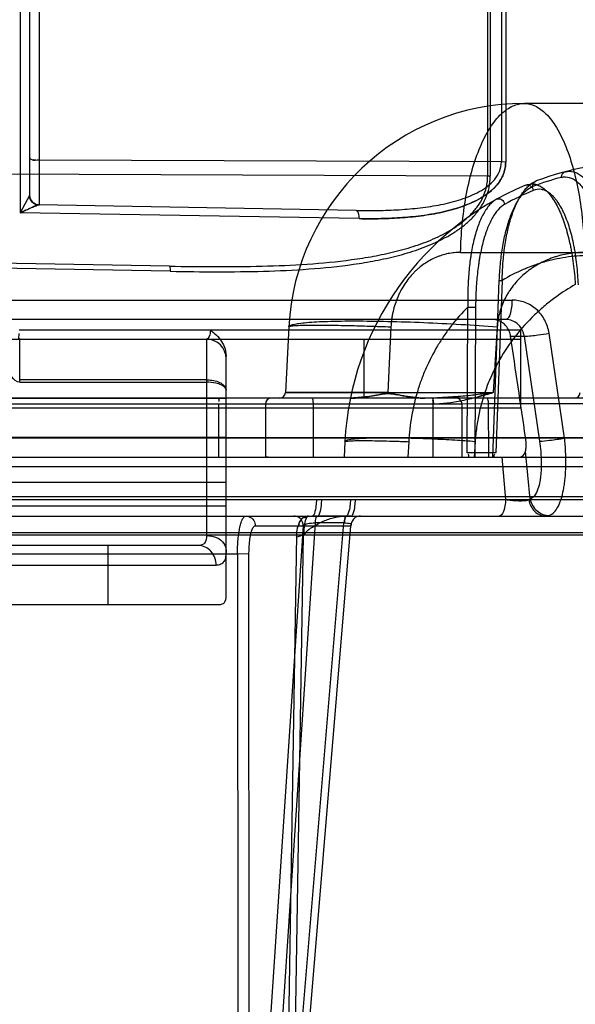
# Model space of a CAD drawing. Header units: millimetres. Extents: x 0 to 297, y 0 to 210.
# Tile 267 of 405: x 147.368 to 147.509, y 158.592 to 158.843. Entities that reach past the tile are written whole.
import ezdxf

# ---------------------------------------------------------------- set-up
doc = ezdxf.new("R2010")
doc.units = ezdxf.units.MM
doc.header["$LTSCALE"] = 16.335
doc.layers.add('INTFCLR_1', color=7, linetype='CONTINUOUS')
doc.layers.add('INTFCLR_144815', color=7, linetype='CONTINUOUS')

msp = doc.modelspace()

# ---------------------------------------------------------------- linework, layer by layer
at = {"layer": 'INTFCLR_1', "color": 9, "linetype": 'Continuous'}
for p, q in [((147.3682678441, 158.9499054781), (147.3682678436, 158.7936571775)), ((147.3731200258, 158.945725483), (147.3731200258, 158.7956397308)), ((147.3706636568, 158.9447431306), (147.3706636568, 158.7981393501)), ((147.4907002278, 158.919429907), (147.4907002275, 158.8065667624)), ((147.4917817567, 158.9192540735), (147.4917817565, 158.8065024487)), ((147.4871989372, 158.909595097), (147.4871989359, 158.8029695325)), ((147.4878626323, 158.9094846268), (147.4878626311, 158.8029291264)), ((147.4907002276, 158.8065667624), (147.3731200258, 158.8070608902)), ((147.4917817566, 158.8065024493), (147.4907002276, 158.8065667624)), ((147.4871989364, 158.8029695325), (147.3556636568, 158.8035223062)), ((147.4878626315, 158.8029291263), (147.4871989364, 158.8029695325)), ((147.3706417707, 158.7980778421), (147.3682678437, 158.7936571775)), ((147.370663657, 158.7981393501), (147.3706417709, 158.7980778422)), ((147.4537173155, 158.7942328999), (147.3730762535, 158.7956404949)), ((147.4544905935, 158.7921521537), (147.3682678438, 158.7936571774)), ((147.4062282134, 158.7800595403), (147.3556636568, 158.780942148)), ((147.4064671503, 158.7787542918), (147.3556636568, 158.7796410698)), ((147.4956636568, 158.76379381), (147.3680611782, 158.7637938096)), ((147.3556636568, 158.7614782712), (147.4956636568, 158.7614782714)), ((147.3681636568, 158.7505316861), (147.3681636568, 158.7614782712)), ((147.4156636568, 158.7614782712), (147.4156636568, 158.7115247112)), ((147.4556636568, 158.7614782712), (147.4556636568, 158.7464782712)), ((147.4956636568, 158.7464782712), (147.4956636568, 158.7614782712)), ((147.4206636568, 158.6960653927), (147.4206636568, 158.757154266)), ((147.4156636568, 158.7511524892), (147.3681636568, 158.7511524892)), ((147.3681636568, 158.7505316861), (147.4156636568, 158.7505316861)), ((147.3556636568, 158.7464782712), (147.4206636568, 158.7464782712)), ((147.4206636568, 158.7364782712), (147.3556636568, 158.7364782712)), ((147.3506636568, 158.7251331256), (147.4206636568, 158.7251331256)), ((147.4206636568, 158.7189782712), (147.3506636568, 158.7189782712)), ((147.4135765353, 158.7089782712), (147.3556636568, 158.7089782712)), ((147.3906636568, 158.6939782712), (147.3906636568, 158.7089782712)), ((147.3556636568, 158.7039782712), (147.418159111, 158.7039782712)), ((147.3556636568, 158.6939782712), (147.4189479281, 158.6939782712))]:
    msp.add_line(p, q, dxfattribs=at)
at = {"layer": 'INTFCLR_1', "color": 7, "linetype": 'Continuous'}
msp.add_line((147.3689502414, 158.7939824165), (147.3682678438, 158.7936571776), dxfattribs=at)
at = {"layer": 'INTFCLR_1', "color": 6, "linetype": 'Continuous'}
for p, q in [((147.4956636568, 158.7614782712), (147.4956636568, 158.7637938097)), ((147.4956636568, 158.7464782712), (147.4206636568, 158.7464782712)), ((147.4956636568, 158.743974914), (147.4956636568, 158.7464782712)), ((147.4956636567, 158.7439577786), (147.3556636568, 158.7439577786)), ((147.3556636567, 158.721487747), (147.6424093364, 158.721487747)), ((147.3556636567, 158.7206826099), (147.6573895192, 158.7206826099))]:
    msp.add_line(p, q, dxfattribs=at)
at = {"layer": 'INTFCLR_1', "color": 9, "linetype": 'Continuous'}
for centre, radius, start, end in [((147.3731636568, 158.7981393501), 0.0025, 179.9999999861, 269.0000000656), ((147.4156636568, 158.7564782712), 0.005, 0, 89.9999999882)]:
    msp.add_arc(centre, radius, start, end, dxfattribs=at)
for points in [[(147.3706636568, 158.8076626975), (147.3706636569, 158.8071015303), (147.3716899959, 158.8071046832), (147.3722511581, 158.8071023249)], [(147.3731200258, 158.8070608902), (147.3725905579, 158.8070631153), (147.3715381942, 158.8066759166), (147.3715381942, 158.8072053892)], [(147.3681636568, 158.7614782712), (147.3676806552, 158.7614782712), (147.3680719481, 158.7624412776), (147.3680704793, 158.762924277)]]:
    msp.add_open_spline(points, degree=3, dxfattribs=at)
for points, knots in [([(147.4537173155, 158.7942328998), (147.4555584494, 158.7942007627), (147.4592186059, 158.7941925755), (147.4646718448, 158.7943911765), (147.4691633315, 158.7947768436), (147.4727046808, 158.7952618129), (147.4753196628, 158.7957223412), (147.477887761, 158.7963033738), (147.4803886, 158.797018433), (147.4827940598, 158.7979001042), (147.4850725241, 158.7989776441), (147.487177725, 158.8003244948), (147.4896030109, 158.8025003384), (147.4907087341, 158.8049573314), (147.4907002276, 158.8065667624)], [0, 0, 0, 0, 0.1322043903, 0.2627196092, 0.3916700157, 0.4556498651, 0.5192944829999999, 0.5822421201, 0.6446038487, 0.7059152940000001, 0.7659665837, 0.8252890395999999, 0.8844492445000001, 1, 1, 1, 1]), ([(147.4917817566, 158.8065024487), (147.4917817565, 158.8060234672), (147.4917006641, 158.8050735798), (147.4913370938, 158.8037078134), (147.4907690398, 158.8024460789), (147.4893274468, 158.8001913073), (147.4868885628, 158.7981472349), (147.483802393, 158.7964655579), (147.4805398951, 158.7950924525), (147.4771175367, 158.7941080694), (147.4736182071, 158.7933894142), (147.4700533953, 158.7928233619), (147.4655306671, 158.7923643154), (147.4600353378, 158.7921201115), (147.4563463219, 158.792119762), (147.4544905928, 158.7921521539)], [0, 0, 0, 0, 0.0331589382, 0.0656011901, 0.09739151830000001, 0.1285610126, 0.2503262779, 0.3112836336, 0.3720636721, 0.4948985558, 0.5570516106, 0.61933511, 0.7446947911, 0.8715119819, 1, 1, 1, 1]), ([(147.4544905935, 158.7921521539), (147.4563470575, 158.7921197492), (147.4600385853, 158.7921200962), (147.4655393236, 158.7923648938), (147.4700689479, 158.79282486), (147.4736389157, 158.7933936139), (147.4762767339, 158.7939355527), (147.4788682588, 158.794613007), (147.4813922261, 158.7954493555), (147.4838218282, 158.7964750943), (147.4861247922, 158.7977339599), (147.4882554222, 158.7992938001), (147.4897913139, 158.8009178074), (147.4907662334, 158.8024406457), (147.4913348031, 158.8037017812), (147.4916993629, 158.8050682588), (147.4917817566, 158.8060192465), (147.4917817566, 158.8065024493)], [0, 0, 0, 0, 0.1284636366, 0.2553284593, 0.380820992, 0.4432098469, 0.5053757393, 0.5670630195, 0.6284331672, 0.6891850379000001, 0.749293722, 0.8096180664, 0.8712495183, 0.9025902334, 0.9343613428, 0.9665684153, 1, 1, 1, 1]), ([(147.4062282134, 158.7800595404), (147.4101865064, 158.7799904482), (147.4180468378, 158.7798966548), (147.4297480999, 158.7799990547), (147.4412631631, 158.7804884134), (147.4507230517, 158.7813841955), (147.4572350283, 158.7824048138), (147.4609038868, 158.7831316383), (147.4645166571, 158.7839553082), (147.4689298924, 158.7852054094), (147.4731928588, 158.786829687), (147.4764376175, 158.7884283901), (147.478763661, 158.7897944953), (147.4809467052, 158.7913608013), (147.4829451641, 158.7931542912), (147.4846869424, 158.7952114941), (147.4860802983, 158.7975578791), (147.4869901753, 158.800175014), (147.4872012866, 158.8020347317), (147.4871989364, 158.8029695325)], [0, 0, 0, 0, 0.1315062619, 0.2611124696, 0.3886584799, 0.5142668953, 0.576498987, 0.6075267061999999, 0.6384914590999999, 0.6995710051, 0.7597533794, 0.7897104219, 0.8196426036, 0.8492589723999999, 0.8788163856, 0.9086214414, 0.9384625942, 0.9689477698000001, 1, 1, 1, 1]), ([(147.4064671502, 158.7787542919), (147.4104461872, 158.7786848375), (147.4183477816, 158.7785926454), (147.4301109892, 158.7787107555), (147.4416879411, 158.7792360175), (147.4511986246, 158.7801871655), (147.4577429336, 158.7812677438), (147.4614309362, 158.7820334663), (147.4650638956, 158.7829066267), (147.4695049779, 158.7842248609), (147.473788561, 158.7859405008), (147.4770487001, 158.7876224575), (147.4793868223, 158.7890644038), (147.4815829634, 158.7907141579), (147.4835918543, 158.7926053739), (147.4853432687, 158.7947723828), (147.4867409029, 158.7972432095), (147.4876550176, 158.7999944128), (147.4878626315, 158.8019459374), (147.4878626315, 158.8029291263)], [0, 0, 0, 0, 0.1305463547, 0.2592070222, 0.3858417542, 0.5106038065, 0.5724656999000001, 0.6033336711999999, 0.6341455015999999, 0.6950163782, 0.7551473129, 0.7851760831, 0.8152636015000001, 0.845153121, 0.8751298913, 0.9055464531, 0.9362128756, 0.9677479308, 1, 1, 1, 1]), ([(147.3730762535, 158.7956404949), (147.3724593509, 158.7956512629), (147.3711830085, 158.7961822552), (147.3706569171, 158.7974573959), (147.3706417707, 158.7980778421)], [0, 0, 0, 0, 0.4985316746, 1, 1, 1, 1]), ([(147.4537173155, 158.7942328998), (147.4539801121, 158.7942283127), (147.4544182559, 158.793331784), (147.4544703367, 158.7926544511), (147.4544905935, 158.7921521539)], [0, 0, 0, 0, 0.3433340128, 1, 1, 1, 1]), ([(147.4062282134, 158.7800595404), (147.4063648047, 158.7800571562), (147.406415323, 158.779397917), (147.4064652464, 158.7790655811), (147.4064671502, 158.7787542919)], [0, 0, 0, 0, 0.3050008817, 1, 1, 1, 1]), ([(147.4166722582, 158.7637938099), (147.4166545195, 158.7632316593), (147.4165791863, 158.7624202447), (147.4159795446, 158.7614782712), (147.4156636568, 158.7614782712)], [0, 0, 0, 0, 0.6403492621, 1, 1, 1, 1]), ([(147.3681636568, 158.7505316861), (147.3673387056, 158.7505273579), (147.3659654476, 158.751946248), (147.3649953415, 158.7538179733), (147.3642711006, 158.7556083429), (147.3637961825, 158.7571479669), (147.363441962, 158.7586996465), (147.3632164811, 158.760249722), (147.363166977, 158.7612858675), (147.3631636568, 158.7618010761)], [0, 0, 0, 0, 0.1917441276, 0.3843876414, 0.5108683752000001, 0.6363490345, 0.7593122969, 0.8802487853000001, 1, 1, 1, 1]), ([(147.4156636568, 158.7511524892), (147.4161340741, 158.7511524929), (147.4171523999, 158.7510804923), (147.4186023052, 158.7507085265), (147.4199952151, 158.7500129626), (147.4206636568, 158.7490476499), (147.4206636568, 158.7484972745)], [0, 0, 0, 0, 0.2315648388, 0.5008538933, 0.7290754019, 1, 1, 1, 1]), ([(147.4206636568, 158.7484972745), (147.4206636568, 158.7490661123), (147.4195520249, 158.7498988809), (147.4178128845, 158.7503886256), (147.4164578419, 158.7505317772), (147.4156636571, 158.7505317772)], [0, 0, 0, 0, 0.3005412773, 0.5803983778, 1, 1, 1, 1]), ([(147.4156636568, 158.7115247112), (147.4156646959, 158.7108687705), (147.4155943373, 158.7094064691), (147.4141597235, 158.7089782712), (147.4135765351, 158.7089782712)], [0, 0, 0, 0, 0.5293565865, 1, 1, 1, 1]), ([(147.4156636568, 158.7115247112), (147.4165978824, 158.7115247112), (147.4182964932, 158.711177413), (147.4201826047, 158.7097518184), (147.4206636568, 158.7083980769), (147.4206636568, 158.7077979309)], [0, 0, 0, 0, 0.4112840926, 0.7357913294, 1, 1, 1, 1]), ([(147.418159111, 158.7039782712), (147.418159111, 158.7046010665), (147.4179314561, 158.7058943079), (147.4166725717, 158.7080685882), (147.4147618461, 158.7089782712), (147.4135765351, 158.7089782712)], [0, 0, 0, 0, 0.2523876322, 0.519653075, 1, 1, 1, 1]), ([(147.4206636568, 158.7077979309), (147.4206636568, 158.7072407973), (147.4206197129, 158.7062595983), (147.420251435, 158.7049337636), (147.4193397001, 158.7040789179), (147.4185552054, 158.7039790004), (147.418159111, 158.7039782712)], [0, 0, 0, 0, 0.3210453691, 0.5663530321, 0.7717522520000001, 1, 1, 1, 1])]:
    msp.add_open_spline(points, degree=3, knots=knots, dxfattribs=at)
at = {"layer": 'INTFCLR_1', "color": 7, "linetype": 'Continuous'}
for points, knots in [([(147.3682678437, 158.7936571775), (147.3687639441, 158.7938963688), (147.369727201, 158.7943459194), (147.3710914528, 158.7949656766), (147.3721898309, 158.7953700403), (147.3728310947, 158.7956447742), (147.3730762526, 158.7956404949)], [0, 0, 0, 0, 0.3171289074, 0.6130386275, 0.8588140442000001, 1, 1, 1, 1]), ([(147.3689502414, 158.7939824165), (147.3694760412, 158.7942287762), (147.3708306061, 158.7947710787), (147.3721737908, 158.7956562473), (147.3730762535, 158.7956404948)], [0, 0, 0, 0, 0.3914728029, 1, 1, 1, 1])]:
    msp.add_open_spline(points, degree=3, knots=knots, dxfattribs=at)
at = {"layer": 'INTFCLR_1', "color": 6, "linetype": 'Continuous'}
for points, knots in [([(147.416672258, 158.7637938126), (147.4170377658, 158.7635261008), (147.4179930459, 158.7627859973), (147.4192700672, 158.7614316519), (147.4203616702, 158.7594724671), (147.4206636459, 158.7579897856), (147.4206636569, 158.757154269)], [0, 0, 0, 0, 0.1692046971, 0.4510818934, 0.6879605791, 1, 1, 1, 1]), ([(147.4189479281, 158.6939782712), (147.4194151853, 158.6939782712), (147.4205596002, 158.6943465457), (147.4206636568, 158.6955234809), (147.4206636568, 158.6960653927)], [0, 0, 0, 0, 0.4630118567, 1, 1, 1, 1])]:
    msp.add_open_spline(points, degree=3, knots=knots, dxfattribs=at)
at = {"layer": 'INTFCLR_144815', "color": 9, "linetype": 'Continuous'}
for p, q in [((147.6440040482, 158.8214782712), (147.4965321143, 158.8214782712)), ((147.4803107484, 158.7835717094), (147.7637196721, 158.7835717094)), ((147.4884941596, 158.7314782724), (147.4901634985, 158.7763923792)), ((147.4909041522, 158.7764447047), (147.4892765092, 158.7325690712)), ((147.4900363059, 158.7764178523), (147.4909041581, 158.7764447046)), ((147.4900363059, 158.7764178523), (147.4909041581, 158.7764447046)), ((146.9566014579, 158.7714346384), (147.4933935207, 158.7714346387)), ((147.4819697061, 158.7325690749), (147.4821680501, 158.7696550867)), ((147.4821680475, 158.7696550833), (147.4841275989, 158.7696027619)), ((147.4841275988, 158.7696027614), (147.4839264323, 158.73147827)), ((147.4918168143, 158.7664782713), (146.9278101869, 158.7664782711)), ((147.4366143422, 158.7646184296), (147.4357381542, 158.7478997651)), ((147.4625980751, 158.7646184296), (147.4617878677, 158.747899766)), ((147.4896431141, 158.7646184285), (147.4886412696, 158.7478997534)), ((147.5067546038, 158.7363037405), (147.5028144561, 158.7629989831)), ((147.4930473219, 158.7622604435), (147.4964889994, 158.7622604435)), ((147.4964889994, 158.7622604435), (147.50038311, 158.7355652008)), ((147.4357381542, 158.7478997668), (147.4886413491, 158.7478997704)), ((147.4617882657, 158.7478997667), (147.4357381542, 158.7478997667)), ((147.557334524, 158.7464782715), (147.1539927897, 158.7464782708)), ((147.4806636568, 158.7449782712), (147.2306636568, 158.7449782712)), ((147.4188581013, 158.7314782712), (147.4188581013, 158.7449782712)), ((147.4427852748, 158.7450567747), (147.4306636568, 158.7449782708)), ((147.4306636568, 158.7449782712), (147.4306636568, 158.7314782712)), ((147.4427852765, 158.7450567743), (147.4427815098, 158.7314782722)), ((147.4427852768, 158.7450567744), (147.4734989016, 158.7450567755)), ((147.4732772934, 158.7449782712), (147.4732772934, 158.7314782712)), ((147.4874542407, 158.7450567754), (147.4806636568, 158.7449782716)), ((147.4806636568, 158.7449782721), (147.4806636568, 158.7314782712)), ((147.5580739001, 158.7450567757), (147.4874542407, 158.745056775)), ((147.6859479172, 158.7363037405), (146.9564195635, 158.7363037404)), ((146.9701436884, 158.7364346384), (147.6736405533, 158.7364346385)), ((147.4508693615, 158.7354033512), (147.4506636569, 158.7314782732)), ((147.4840298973, 158.7354034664), (147.4838055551, 158.7314782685)), ((147.4980318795, 158.7207946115), (147.4968648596, 158.7330147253)), ((146.897397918, 158.7314782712), (147.6855042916, 158.7314782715)), ((147.4907626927, 158.7314783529), (147.4917736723, 158.7206961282)), ((147.2904297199, 158.7290655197), (147.5799903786, 158.72906552)), ((147.2384771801, 158.720695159), (147.4449234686, 158.720695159)), ((147.4449234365, 158.7206942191), (147.452303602, 158.7206942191)), ((147.4523036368, 158.720695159), (147.4917736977, 158.7206960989)), ((147.4976940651, 158.7205805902), (147.4980316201, 158.7207943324)), ((146.8974117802, 158.7164782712), (147.6708131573, 158.7164782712)), ((147.4437619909, 158.7164776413), (147.442586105, 158.7164782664)), ((147.4511738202, 158.7164776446), (147.4438818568, 158.7164776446)), ((147.4524129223, 158.7164782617), (147.4512930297, 158.7164776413)), ((147.5019657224, 158.7164782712), (147.5028730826, 158.7166092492)), ((147.4402893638, 158.7140000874), (147.4266225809, 158.5084242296)), ((147.4281102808, 158.7140000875), (147.4524268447, 158.7140000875)), ((147.4433609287, 158.7147688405), (147.4295919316, 158.5076554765)), ((147.4333616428, 158.5076554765), (147.4506528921, 158.7147688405)), ((147.435263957, 158.5084242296), (147.4524268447, 158.7140000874)), ((147.4433002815, 158.7147690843), (147.4433609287, 158.7147688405)), ((147.4507132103, 158.7147690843), (147.4433609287, 158.7147688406)), ((147.5529160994, 158.7121792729), (147.0313375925, 158.7121792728)), ((147.5692445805, 158.7116527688), (147.2877807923, 158.7116527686)), ((147.4385786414, 158.7115873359), (147.435263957, 158.5084242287)), ((147.4368427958, 158.4934464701), (147.4403906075, 158.7116527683)), ((147.2647640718, 158.706827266), (147.4235496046, 158.7068272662)), ((147.4235496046, 158.7068272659), (147.4236847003, 158.4934464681)), ((147.4264855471, 158.7067618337), (147.4235496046, 158.7068272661)), ((147.4266225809, 158.5084242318), (147.4264855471, 158.7067618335))]:
    msp.add_line(p, q, dxfattribs=at)
at = {"layer": 'INTFCLR_144815', "color": 7, "linetype": 'Continuous'}
for p, q in [((147.4606152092, 158.7475566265), (147.4598503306, 158.7474331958)), ((147.4886413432, 158.7478997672), (147.484930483, 158.7468895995)), ((147.457037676, 158.74694135), (147.4522100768, 158.7464782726)), ((147.4594235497, 158.7473582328), (147.457037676, 158.74694135)), ((147.4809734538, 158.7469589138), (147.4730684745, 158.7464782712)), ((147.4316438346, 158.7314782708), (147.4427815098, 158.7314782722)), ((147.4403906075, 158.7116527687), (147.4385704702, 158.7116237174)), ((147.4403906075, 158.7116527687), (147.4385704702, 158.7116237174))]:
    msp.add_line(p, q, dxfattribs=at)
at = {"layer": 'INTFCLR_144815', "color": 6, "linetype": 'Continuous'}
for p, q in [((147.4874596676, 158.7314782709), (147.4874542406, 158.7450567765)), ((147.4671303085, 158.7354035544), (147.4669343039, 158.7314782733)), ((147.4892765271, 158.7325690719), (147.4819697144, 158.7325690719))]:
    msp.add_line(p, q, dxfattribs=at)
at = {"layer": 'INTFCLR_144815', "color": 9, "linetype": 'Continuous'}
for centre, radius, start, end in [((147.4965321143, 158.7614782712), 0.06, 90.0000000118, 176.9999999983), ((147.5257665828, 158.7314782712), 0.075, 90.0000000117, 110.4462101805), ((147.5244112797, 158.7314574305), 0.0735492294, 104.5142652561, 110.4442225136), ((147.5257665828, 158.7314782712), 0.075, 112.6987177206, 176.9999999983), ((147.5271608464, 158.7314545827), 0.0735553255, 112.7010860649, 118.987398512), ((147.43424021, 158.7479782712), 0.0015, 270.0000000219, 357.0000000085), ((147.50924021, 158.7479782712), 0.0015, 270.0000000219, 357.0000000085), ((147.4321636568, 158.7449782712), 0.0015, 89.99999997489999, 179.9999996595), ((147.4791636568, 158.7449782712), 0.0015, 359.9999998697, 90.0000000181)]:
    msp.add_arc(centre, radius, start, end, dxfattribs=at)
at = {"layer": 'INTFCLR_144815', "color": 7, "linetype": 'Continuous'}
msp.add_arc((147.4310905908, 158.5130749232), 0.2184037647, 89.92306305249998, 90.1120014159, dxfattribs=at)
at = {"layer": 'INTFCLR_144815', "color": 6, "linetype": 'Continuous'}
msp.add_ellipse((147.3337854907, 158.8634766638), major_axis=(-0.3981953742, 2.667799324), ratio=0.0529129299, start_param=-1.6263310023, end_param=-1.6166418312, dxfattribs=at)
at = {"layer": 'INTFCLR_144815', "color": 9, "linetype": 'Continuous'}
for points, knots in [([(147.4803107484, 158.7835717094), (147.4803606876, 158.7859182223), (147.4806304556, 158.7906532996), (147.4815700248, 158.7976533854), (147.4830751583, 158.8043276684), (147.4851089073, 158.8102761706), (147.4875793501, 158.8151584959), (147.4903680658, 158.8187518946), (147.4933704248, 158.8209608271), (147.4955520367, 158.8214782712), (147.4965321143, 158.8214782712)], [0, 0, 0, 0, 0.160001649, 0.322987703, 0.4809695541, 0.6256896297, 0.7505174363, 0.8523808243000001, 0.9331865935, 1, 1, 1, 1]), ([(147.4965321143, 158.8214782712), (147.4974583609, 158.8214782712), (147.4995387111, 158.8209488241), (147.5023627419, 158.8187265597), (147.5049809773, 158.8151365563), (147.5073027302, 158.8102600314), (147.509215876, 158.8043172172), (147.5106325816, 158.79764726), (147.5115172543, 158.7906503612), (147.5117712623, 158.7859178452), (147.511818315, 158.7835717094)], [0, 0, 0, 0, 0.0639202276, 0.1425429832, 0.2433331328, 0.368165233, 0.5137645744, 0.6732389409, 0.8380607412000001, 1, 1, 1, 1]), ([(147.5059782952, 158.8026593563), (147.5059740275, 158.802817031), (147.5060336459, 158.8034211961), (147.5065405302, 158.8039735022), (147.5069725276, 158.8040853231)], [0, 0, 0, 0, 0.261160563, 1, 1, 1, 1]), ([(147.5059782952, 158.8026593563), (147.5066185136, 158.8028250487), (147.5076898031, 158.8028181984), (147.5089864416, 158.8022735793), (147.5103315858, 158.8013335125), (147.5113265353, 158.8001269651), (147.512087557, 158.7989273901), (147.5126277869, 158.7979700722), (147.5132549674, 158.796649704), (147.513800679, 158.7952304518), (147.5142037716, 158.7940084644), (147.5148001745, 158.7919925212), (147.5152583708, 158.7898836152), (147.5156059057, 158.7877097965), (147.5158164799, 158.7861702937), (147.516104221, 158.7833975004), (147.5162058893, 158.7809970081), (147.5162147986, 158.7793843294)], [0, 0, 0, 0, 0.07127856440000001, 0.1090897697, 0.1505533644, 0.2470226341, 0.2747808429, 0.3037926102, 0.3654201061, 0.432147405, 0.4675425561, 0.5040922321, 0.658718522, 0.6996009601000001, 0.7413804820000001, 0.8261770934, 1, 1, 1, 1]), ([(147.5069725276, 158.8040853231), (147.5076560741, 158.8042622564), (147.5087999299, 158.8042547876), (147.5101881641, 158.8036790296), (147.5116330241, 158.8026837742), (147.5127078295, 158.8014046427), (147.5135338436, 158.8001320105), (147.5141209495, 158.799117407), (147.5148054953, 158.7977181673), (147.5154043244, 158.796213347), (147.5158493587, 158.7949179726), (147.5165101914, 158.792782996), (147.5170275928, 158.7905489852), (147.5174290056, 158.7882454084), (147.5176758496, 158.7866157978), (147.5180244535, 158.7836833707), (147.5181732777, 158.7811432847), (147.5182112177, 158.7794366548)], [0, 0, 0, 0, 0.0715378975, 0.1095707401, 0.1512738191, 0.2481708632, 0.2760200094, 0.3051116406, 0.3668583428, 0.4336591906, 0.4690659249, 0.505614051, 0.6600722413, 0.7008654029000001, 0.7425347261, 0.827045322, 1, 1, 1, 1]), ([(147.4901634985, 158.7763923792), (147.4902158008, 158.7777954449), (147.4903957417, 158.7805635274), (147.4908291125, 158.7839796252), (147.491306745, 158.7866181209), (147.4918510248, 158.7890823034), (147.4924391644, 158.7911458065), (147.4930390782, 158.7928206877), (147.4934395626, 158.7938474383), (147.4941527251, 158.7954602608), (147.4950916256, 158.7971268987), (147.4961721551, 158.7985120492), (147.4972036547, 158.7995535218), (147.4981007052, 158.8001429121), (147.4987208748, 158.8003739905)], [0, 0, 0, 0, 0.1593413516, 0.3146064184, 0.3904978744, 0.4635706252, 0.6009695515, 0.633564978, 0.665459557, 0.7260180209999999, 0.8336617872, 0.8814370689, 0.9248913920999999, 1, 1, 1, 1]), ([(147.4909041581, 158.7764447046), (147.490922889, 158.777918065), (147.4910473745, 158.7808286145), (147.4914344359, 158.7844251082), (147.491890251, 158.7872069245), (147.4924229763, 158.7898081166), (147.4930137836, 158.7919878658), (147.4936248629, 158.7937581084), (147.4940348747, 158.7948438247), (147.4947691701, 158.796550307), (147.4957454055, 158.7983143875), (147.4968769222, 158.7997808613), (147.4979626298, 158.8008850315), (147.4989109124, 158.8015087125), (147.4995669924, 158.8017533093)], [0, 0, 0, 0, 0.1588826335, 0.3138982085, 0.3897218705, 0.4627615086, 0.6001659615, 0.6327733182, 0.6646811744, 0.7252802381, 0.8330547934, 0.8809228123, 0.9244995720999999, 1, 1, 1, 1]), ([(147.4968251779, 158.8006692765), (147.4975144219, 158.8009575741), (147.4987187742, 158.8011164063), (147.5002206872, 158.8006408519), (147.5013345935, 158.7999741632), (147.5022021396, 158.7991974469), (147.5028787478, 158.7984463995), (147.5039731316, 158.7970535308), (147.5048933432, 158.7954248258), (147.5056967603, 158.7936583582), (147.5062518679, 158.7923102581), (147.5071631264, 158.7897402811), (147.5078697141, 158.7870326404), (147.5083660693, 158.7846082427), (147.5086773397, 158.7829008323), (147.5091388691, 158.7798408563), (147.5093864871, 158.7771882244), (147.5094921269, 158.7754047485)], [0, 0, 0, 0, 0.0718450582, 0.1093861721, 0.150100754, 0.1957277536, 0.2208264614, 0.2472600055, 0.3659602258, 0.399239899, 0.4339416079, 0.5061110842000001, 0.6613129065, 0.7024710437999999, 0.7440951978, 0.8281931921, 1, 1, 1, 1]), ([(147.4968251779, 158.8006692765), (147.4972174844, 158.8008333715), (147.498264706, 158.8006764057), (147.4987353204, 158.7997696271), (147.4987741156, 158.7993116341)], [0, 0, 0, 0, 0.4805677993, 1, 1, 1, 1]), ([(147.4987208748, 158.8003739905), (147.4987141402, 158.8005200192), (147.4987551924, 158.8010802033), (147.4991797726, 158.8016089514), (147.4995669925, 158.8017533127)], [0, 0, 0, 0, 0.2613045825, 1, 1, 1, 1]), ([(147.5102698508, 158.7753524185), (147.5102064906, 158.7770476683), (147.5100252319, 158.7795687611), (147.50964421, 158.7824785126), (147.5093799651, 158.7840993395), (147.5089532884, 158.7863966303), (147.5083309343, 158.7889619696), (147.5075111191, 158.7913981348), (147.5070081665, 158.7926746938), (147.5062784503, 158.7943450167), (147.505436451, 158.7958863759), (147.5044256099, 158.7972053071), (147.503800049, 158.7979156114), (147.5029954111, 158.7986504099), (147.5019578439, 158.7992817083), (147.5005516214, 158.7997333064), (147.4994214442, 158.7995824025), (147.4987741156, 158.7993116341)], [0, 0, 0, 0, 0.1731025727, 0.2576051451, 0.2993797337, 0.3406558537, 0.4960358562, 0.5681512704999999, 0.6027916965, 0.6359906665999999, 0.7542137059, 0.7804964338, 0.8054404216, 0.8507423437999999, 0.8911357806, 0.9284015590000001, 1, 1, 1, 1]), ([(147.4894175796, 158.797081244), (147.4887567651, 158.7967151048), (147.4878424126, 158.7959008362), (147.4868213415, 158.7945668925), (147.4857787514, 158.7928389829), (147.4850362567, 158.7911116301), (147.4844801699, 158.7895125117), (147.4841073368, 158.7883277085), (147.4835104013, 158.7861113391), (147.4830667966, 158.7838100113), (147.4827679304, 158.7817707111), (147.4825861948, 158.7803482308), (147.482328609, 158.7778112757), (147.4821318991, 158.7741235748), (147.4821309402, 158.7711539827), (147.4821680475, 158.7696550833)], [0, 0, 0, 0, 0.0773829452, 0.1223400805, 0.1721247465, 0.2836339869, 0.314072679, 0.3455661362, 0.4108346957, 0.5490908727, 0.5852698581, 0.6219570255, 0.6959702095, 0.8464202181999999, 1, 1, 1, 1]), ([(147.4915146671, 158.7957953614), (147.490885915, 158.7954469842), (147.4900135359, 158.7946745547), (147.4890341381, 158.7934086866), (147.4880249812, 158.7917684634), (147.4872967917, 158.7901278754), (147.4867469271, 158.788607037), (147.4863751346, 158.7874795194), (147.485772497, 158.7853686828), (147.4853082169, 158.7831752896), (147.4849855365, 158.7812289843), (147.4847839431, 158.7798694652), (147.4844855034, 158.777440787), (147.484211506, 158.7739018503), (147.4841359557, 158.7710469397), (147.4841275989, 158.7696027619)], [0, 0, 0, 0, 0.0768947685, 0.1216677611, 0.1712730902, 0.2824711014, 0.3128549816, 0.3442918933, 0.4094504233, 0.5475957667, 0.5837888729, 0.6205014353, 0.6946103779, 0.8455075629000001, 1, 1, 1, 1]), ([(147.4894175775, 158.7970812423), (147.4896003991, 158.7971825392), (147.490070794, 158.7972955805), (147.4910085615, 158.7970087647), (147.4914634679, 158.7962746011), (147.4915146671, 158.7957953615)], [0, 0, 0, 0, 0.2220771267, 0.4878987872, 1, 1, 1, 1]), ([(147.4803107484, 158.7835717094), (147.4797777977, 158.7835716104), (147.4787103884, 158.7835173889), (147.4771202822, 158.7832719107), (147.4758136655, 158.7829323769), (147.4747805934, 158.7825785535), (147.4737489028, 158.7821655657), (147.4724881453, 158.7815465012), (147.4710411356, 158.7806472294), (147.469898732, 158.7797720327), (147.4690227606, 158.7789944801), (147.4681668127, 158.7781570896), (147.4671626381, 158.777022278), (147.4660784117, 158.7755365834), (147.4652812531, 158.7742020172), (147.4647093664, 158.773076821), (147.4641823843, 158.7719106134), (147.4636198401, 158.7704026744), (147.4631915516, 158.7688444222), (147.4629295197, 158.7675679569), (147.4627213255, 158.7662667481), (147.4626301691, 158.7652785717), (147.4625980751, 158.7646184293)], [0, 0, 0, 0, 0.0559056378, 0.1118825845, 0.168505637, 0.1972556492, 0.2263879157, 0.2850336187, 0.3443204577, 0.4048257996, 0.4357365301, 0.4671458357, 0.5303926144, 0.5944291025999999, 0.6598165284, 0.6932110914, 0.7267912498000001, 0.7940186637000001, 0.8618019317, 0.8960785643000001, 0.9306703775, 1, 1, 1, 1]), ([(147.511818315, 158.7835717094), (147.5111394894, 158.7835716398), (147.5097857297, 158.7835157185), (147.5077719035, 158.7832642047), (147.506118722, 158.7829167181), (147.5048141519, 158.7825555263), (147.5035238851, 158.782138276), (147.5019524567, 158.7815161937), (147.500146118, 158.7806126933), (147.4987164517, 158.7797317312), (147.4976222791, 158.7789506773), (147.4965660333, 158.7781195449), (147.4953264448, 158.7769959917), (147.4939810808, 158.7755190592), (147.4929871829, 158.7741876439), (147.4922749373, 158.7730647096), (147.4916214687, 158.7719091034), (147.4909220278, 158.7704106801), (147.4902778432, 158.7685384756), (147.4899096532, 158.7669273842), (147.4897210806, 158.7656146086), (147.4896629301, 158.7649508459), (147.4896431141, 158.7646184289)], [0, 0, 0, 0, 0.063431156, 0.1264340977, 0.1894382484, 0.2210834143, 0.2528896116, 0.3161184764, 0.3787953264, 0.4413856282, 0.4728085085, 0.504375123, 0.5669373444, 0.6288857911, 0.6907827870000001, 0.7219098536, 0.7530954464, 0.8147885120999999, 0.8761207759, 0.9377783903, 0.9688829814, 1, 1, 1, 1]), ([(147.513533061, 158.7827866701), (147.5116021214, 158.7827865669), (147.5076991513, 158.7825238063), (147.5033746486, 158.7816341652), (147.5005230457, 158.7807916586), (147.4989685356, 158.7802732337), (147.4975493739, 158.7797383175), (147.494759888, 158.7785770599), (147.492625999, 158.7774803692), (147.4909041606, 158.7764447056)], [0, 0, 0, 0, 0.2436289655, 0.4918676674, 0.5552007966, 0.6187534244, 0.6985806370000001, 0.7464829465, 1, 1, 1, 1]), ([(147.5094920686, 158.7754047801), (147.5078322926, 158.7744527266), (147.505207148, 158.7727559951), (147.5022657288, 158.7704654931), (147.5004373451, 158.7688831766), (147.4977853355, 158.7664212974), (147.4941305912, 158.7623814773), (147.4912595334, 158.7581070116), (147.4897853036, 158.7554603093), (147.4892102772, 158.7543808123), (147.4882614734, 158.752471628), (147.4865876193, 158.7485652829), (147.4851871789, 158.7438886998), (147.4844447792, 158.7396888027), (147.4841597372, 158.737248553), (147.4840650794, 158.7360190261), (147.4840298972, 158.7354034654)], [0, 0, 0, 0, 0.1161856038, 0.1893382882, 0.2262190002, 0.2629756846, 0.4090375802, 0.5558206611, 0.5743859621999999, 0.5929965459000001, 0.6300833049, 0.7038071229, 0.85085518, 0.9251443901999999, 0.9625617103, 1, 1, 1, 1]), ([(147.4933935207, 158.7714346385), (147.4933926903, 158.7711328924), (147.4933676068, 158.7702239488), (147.4931587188, 158.7687114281), (147.4928255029, 158.7672943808), (147.4921196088, 158.7664782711), (147.4918168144, 158.7664782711)], [0, 0, 0, 0, 0.1667490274, 0.5031217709, 0.8326723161, 1, 1, 1, 1]), ([(147.5028144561, 158.7629989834), (147.5027283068, 158.7635814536), (147.5024585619, 158.7647268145), (147.5017707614, 158.7663451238), (147.5008233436, 158.7678086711), (147.4996411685, 158.7690764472), (147.4982636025, 158.7701054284), (147.4967294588, 158.770865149), (147.4950896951, 158.7713303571), (147.4939576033, 158.7714345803), (147.4933935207, 158.7714346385)], [0, 0, 0, 0, 0.1282876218, 0.2549164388, 0.3813470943, 0.5061887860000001, 0.6306339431, 0.7539447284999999, 0.8770991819, 1, 1, 1, 1]), ([(147.4821680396, 158.7696550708), (147.4806585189, 158.76816728), (147.4788994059, 158.7661869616), (147.4769984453, 158.7636656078), (147.4757993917, 158.761967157), (147.4738286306, 158.7588807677), (147.4718977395, 158.7551263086), (147.4705091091, 158.7516863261), (147.469798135, 158.7496616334), (147.4688246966, 158.7465891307), (147.4677122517, 158.7418585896), (147.46723846, 158.7375637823), (147.4671303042, 158.7354034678)], [0, 0, 0, 0, 0.1661979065, 0.2068767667, 0.2476082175, 0.3291936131, 0.4938766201, 0.5776770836, 0.619944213, 0.6621162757, 0.8303875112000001, 1, 1, 1, 1]), ([(147.4366143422, 158.7646184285), (147.4366221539, 158.764767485), (147.4370702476, 158.7650792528), (147.4379216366, 158.7652952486), (147.4393524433, 158.7655570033), (147.4422280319, 158.7658498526), (147.4470024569, 158.7660800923), (147.4538909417, 158.7661567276), (147.462057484, 158.7660465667), (147.4710361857, 158.7657490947), (147.4803259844, 158.7652798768), (147.4865618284, 158.7648575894), (147.4896431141, 158.7646184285)], [0, 0, 0, 0, 0.008399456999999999, 0.025441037, 0.0522516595, 0.08871660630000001, 0.1888292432, 0.3205414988, 0.4765946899, 0.6483038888, 0.8260833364, 1, 1, 1, 1]), ([(147.4366143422, 158.7646184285), (147.4366171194, 158.7646714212), (147.4368167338, 158.7647637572), (147.4371430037, 158.7648278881), (147.4377365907, 158.7649064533), (147.4389324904, 158.7649931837), (147.4409778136, 158.7650596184), (147.4440185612, 158.7650807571), (147.4478087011, 158.7650471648), (147.4522557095, 158.7649581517), (147.4572595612, 158.7648146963), (147.4607691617, 158.7646893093), (147.4625980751, 158.7646184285)], [0, 0, 0, 0, 0.006111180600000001, 0.0199581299, 0.0422180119, 0.0729325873, 0.1592328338, 0.2769377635, 0.4235268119, 0.5955642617, 0.7892183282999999, 1, 1, 1, 1]), ([(147.4964889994, 158.7622604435), (147.4964472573, 158.7625515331), (147.4962835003, 158.763265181), (147.4957846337, 158.7643247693), (147.4945192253, 158.7658478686), (147.492921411, 158.7664782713), (147.4918168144, 158.7664782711)], [0, 0, 0, 0, 0.1300419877, 0.3222197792, 0.5115270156, 1, 1, 1, 1]), ([(147.4964889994, 158.7622604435), (147.4976657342, 158.7622340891), (147.4997807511, 158.7625556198), (147.5018809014, 158.7628420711), (147.5028144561, 158.7629989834)], [0, 0, 0, 0, 0.5542407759, 1, 1, 1, 1]), ([(147.4424670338, 158.7464782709), (147.4426226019, 158.7464782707), (147.4427338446, 158.7457731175), (147.4427815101, 158.7453948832), (147.4427852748, 158.7450567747)], [0, 0, 0, 0, 0.3151082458, 1, 1, 1, 1]), ([(147.4734989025, 158.7450567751), (147.4734962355, 158.7452338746), (147.4734626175, 158.7456469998), (147.4733911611, 158.746111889), (147.4731766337, 158.7464782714), (147.473068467, 158.7464782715)], [0, 0, 0, 0, 0.3455648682, 0.7889639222, 1, 1, 1, 1]), ([(147.4874542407, 158.7450567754), (147.4874512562, 158.7452339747), (147.487413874, 158.7456461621), (147.4873309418, 158.7461289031), (147.487087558, 158.7464782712), (147.4869728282, 158.746478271)], [0, 0, 0, 0, 0.3402405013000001, 0.7797384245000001, 1, 1, 1, 1]), ([(147.4840298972, 158.7354034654), (147.4823002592, 158.7355378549), (147.4786362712, 158.7357897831), (147.4729702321, 158.7360868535), (147.4671585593, 158.7362896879), (147.4624511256, 158.7363590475), (147.4590117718, 158.7363360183), (147.4568305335, 158.7362846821), (147.4549768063, 158.7362000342), (147.4532262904, 158.7360691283), (147.4519065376, 158.7358963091), (147.4510873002, 158.735660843), (147.4508734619, 158.7354815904), (147.4508693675, 158.7354034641)], [0, 0, 0, 0, 0.1561112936, 0.3304663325, 0.5105390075, 0.6793624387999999, 0.7540836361, 0.8199940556, 0.8757631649, 0.9208176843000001, 0.9786622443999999, 0.9929601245, 1, 1, 1, 1]), ([(147.4508693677, 158.7354034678), (147.4508745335, 158.7355020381), (147.4514135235, 158.7355364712), (147.4520994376, 158.7356489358), (147.4535940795, 158.7356714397), (147.4555033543, 158.7356963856), (147.4579524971, 158.7356698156), (147.4607749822, 158.7356137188), (147.4633274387, 158.7355392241), (147.465476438, 158.7354660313), (147.466576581, 158.7354249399), (147.4671303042, 158.7354034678)], [0, 0, 0, 0, 0.0181717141, 0.06930109, 0.1559788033, 0.2766692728, 0.4281423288, 0.6041018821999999, 0.7973292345, 0.8979828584, 1, 1, 1, 1]), ([(147.50038311, 158.735565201), (147.5005127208, 158.7346749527), (147.500666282, 158.7333457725), (147.5007853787, 158.7315834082), (147.5008427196, 158.7299121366), (147.5008148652, 158.7282999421), (147.5006911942, 158.7267717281), (147.5005154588, 158.7254150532), (147.5000784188, 158.7233153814), (147.4991985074, 158.7212074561), (147.4980316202, 158.7207943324)], [0, 0, 0, 0, 0.1740632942, 0.258673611, 0.3417036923, 0.4976162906, 0.5700645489, 0.6387486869, 0.7604959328, 1, 1, 1, 1]), ([(147.50038311, 158.7355652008), (147.5012453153, 158.7355421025), (147.5027370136, 158.7357364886), (147.5048574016, 158.7359982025), (147.5061194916, 158.736196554), (147.5067546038, 158.7363037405)], [0, 0, 0, 0, 0.4031851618, 0.698916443, 1, 1, 1, 1]), ([(147.5028730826, 158.7166092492), (147.5038230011, 158.7169388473), (147.5050101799, 158.7184439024), (147.5059440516, 158.7207903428), (147.5064389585, 158.7227781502), (147.5067376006, 158.7245754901), (147.5069792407, 158.726615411), (147.5070949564, 158.7287635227), (147.5070999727, 158.7309936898), (147.5070259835, 158.7333421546), (147.5068848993, 158.7351154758), (147.5067546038, 158.7363037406)], [0, 0, 0, 0, 0.1443886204, 0.2462952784, 0.367820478, 0.4361637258, 0.5081263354, 0.6626367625, 0.7447569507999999, 0.8283395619, 1, 1, 1, 1]), ([(147.4436375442, 158.7206960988), (147.4436193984, 158.7201579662), (147.4435227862, 158.7189172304), (147.4433310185, 158.7176401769), (147.4428710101, 158.7164782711), (147.4425861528, 158.7164782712)], [0, 0, 0, 0, 0.363074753, 0.8079177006, 1, 1, 1, 1]), ([(147.4449234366, 158.7206942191), (147.4449053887, 158.7201635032), (147.4448146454, 158.718941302), (147.4446006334, 158.717643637), (147.4441736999, 158.7165079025), (147.4438818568, 158.7164776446)], [0, 0, 0, 0, 0.3589899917, 0.8016462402, 1, 1, 1, 1]), ([(147.4523036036, 158.7206942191), (147.4522838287, 158.7201633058), (147.4521823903, 158.7189434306), (147.4519590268, 158.7176184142), (147.4514749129, 158.7165064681), (147.451173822, 158.7164776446)], [0, 0, 0, 0, 0.356347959, 0.7971252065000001, 1, 1, 1, 1]), ([(147.4524129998, 158.7164782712), (147.4527107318, 158.7164782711), (147.4532478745, 158.7176005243), (147.453452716, 158.7189216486), (147.4535630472, 158.7201577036), (147.4535832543, 158.7206960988)], [0, 0, 0, 0, 0.1985585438, 0.6406893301, 1, 1, 1, 1]), ([(147.4917736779, 158.720696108), (147.4917455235, 158.7201564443), (147.4915922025, 158.7189287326), (147.4912857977, 158.7174563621), (147.4905002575, 158.7164782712), (147.4901470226, 158.7164782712)], [0, 0, 0, 0, 0.3436718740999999, 0.7753563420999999, 1, 1, 1, 1]), ([(147.4917736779, 158.720696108), (147.4920535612, 158.720652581), (147.4927627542, 158.7205557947), (147.4938920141, 158.7204439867), (147.4955836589, 158.7203715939), (147.496871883, 158.7203746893), (147.4976940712, 158.7205805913)], [0, 0, 0, 0, 0.1429945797, 0.3613682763, 0.5721090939, 1, 1, 1, 1]), ([(147.4976940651, 158.7205805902), (147.4977802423, 158.7200368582), (147.4981164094, 158.7189548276), (147.4990934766, 158.7175856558), (147.5004451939, 158.7166834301), (147.5014783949, 158.7164782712), (147.5019657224, 158.7164782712)], [0, 0, 0, 0, 0.2575932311, 0.5211558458, 0.7719746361, 1, 1, 1, 1]), ([(147.4980316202, 158.7207943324), (147.4981372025, 158.7202361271), (147.4985431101, 158.7191145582), (147.4996713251, 158.7177198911), (147.5011906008, 158.7168122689), (147.5023315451, 158.7166074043), (147.5028730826, 158.7166092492)], [0, 0, 0, 0, 0.2469406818, 0.5082588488, 0.7646052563, 1, 1, 1, 1]), ([(147.4235496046, 158.706827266), (147.4235500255, 158.7071479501), (147.4235613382, 158.7080940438), (147.4236271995, 158.7096231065), (147.4238059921, 158.7115907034), (147.4240629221, 158.7133338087), (147.4244899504, 158.7149078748), (147.4248471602, 158.7159204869), (147.4254272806, 158.7164782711), (147.4256744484, 158.7164782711)], [0, 0, 0, 0, 0.09441892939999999, 0.2785596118, 0.4504685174, 0.6758395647, 0.7972816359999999, 0.9272265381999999, 1, 1, 1, 1]), ([(147.4256744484, 158.7164782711), (147.4259774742, 158.7164782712), (147.4267807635, 158.7163239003), (147.4278202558, 158.715457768), (147.4281062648, 158.7144723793), (147.4281102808, 158.7140000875)], [0, 0, 0, 0, 0.2387959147, 0.6278025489, 1, 1, 1, 1]), ([(147.4402893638, 158.7140000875), (147.4402867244, 158.7143104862), (147.4401328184, 158.7151213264), (147.4392958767, 158.7161818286), (147.4383157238, 158.7164782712), (147.4378535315, 158.7164782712)], [0, 0, 0, 0, 0.2446473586, 0.6357263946, 1, 1, 1, 1]), ([(147.4437619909, 158.7164776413), (147.443574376, 158.716456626), (147.4434048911, 158.7156651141), (147.443327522, 158.7151788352), (147.4433002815, 158.7147690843)], [0, 0, 0, 0, 0.3149390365, 1, 1, 1, 1]), ([(147.4433609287, 158.7147688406), (147.4433917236, 158.7151795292), (147.4434654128, 158.7156841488), (147.443687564, 158.7164583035), (147.4438818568, 158.7164776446)], [0, 0, 0, 0, 0.678381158, 1, 1, 1, 1]), ([(147.4511738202, 158.7164776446), (147.4509795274, 158.7164583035), (147.4507573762, 158.7156841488), (147.4506836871, 158.7151795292), (147.4506528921, 158.7147688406)], [0, 0, 0, 0, 0.3216188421, 1, 1, 1, 1]), ([(147.4512930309, 158.716477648), (147.4510916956, 158.7164596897), (147.4508203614, 158.7157043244), (147.4507475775, 158.7151807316), (147.4507132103, 158.7147690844)], [0, 0, 0, 0, 0.3285598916, 1, 1, 1, 1]), ([(147.4548626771, 158.7164782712), (147.4544004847, 158.7164782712), (147.4531275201, 158.7161131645), (147.4524335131, 158.7147843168), (147.4524268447, 158.7140000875)], [0, 0, 0, 0, 0.3708069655, 1, 1, 1, 1]), ([(147.4264855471, 158.7067618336), (147.4264853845, 158.7070023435), (147.4264923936, 158.7077117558), (147.4265426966, 158.7088597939), (147.4266697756, 158.7103307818), (147.4269385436, 158.7118970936), (147.4272429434, 158.7131760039), (147.427833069, 158.7139999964), (147.4281102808, 158.7140000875)], [0, 0, 0, 0, 0.09443220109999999, 0.278592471, 0.4505400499, 0.6760451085, 0.8911574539, 1, 1, 1, 1]), ([(147.4391612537, 158.7140000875), (147.4389355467, 158.7140622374), (147.4385819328, 158.7128082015), (147.4385749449, 158.7122011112), (147.4385786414, 158.7115873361)], [0, 0, 0, 0, 0.2761046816, 1, 1, 1, 1]), ([(147.4402893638, 158.7140000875), (147.4405539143, 158.7143274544), (147.4416647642, 158.7146325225), (147.4426718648, 158.7147692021), (147.4433002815, 158.7147690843)], [0, 0, 0, 0, 0.4011176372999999, 1, 1, 1, 1]), ([(147.4507132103, 158.7147690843), (147.4509996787, 158.7147690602), (147.4515127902, 158.7147384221), (147.4521018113, 158.7146104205), (147.4525644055, 158.7143602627), (147.4524913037, 158.7140780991), (147.4524268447, 158.7140000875)], [0, 0, 0, 0, 0.3907397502, 0.6845995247, 0.8619687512, 1, 1, 1, 1])]:
    msp.add_open_spline(points, degree=3, knots=knots, dxfattribs=at)
at = {"layer": 'INTFCLR_144815', "color": 6, "linetype": 'Continuous'}
for points, knots in [([(147.4930473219, 158.7622604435), (147.4929856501, 158.7626806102), (147.4927599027, 158.7635066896), (147.4921320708, 158.7646170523), (147.4912523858, 158.7655240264), (147.4900123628, 158.7662663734), (147.4889844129, 158.7664782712), (147.4883803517, 158.7664782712)], [0, 0, 0, 0, 0.186462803, 0.371609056, 0.5545031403, 0.7347698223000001, 1, 1, 1, 1]), ([(147.4617878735, 158.7478997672), (147.462344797, 158.7477791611), (147.4633990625, 158.7475469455), (147.4649046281, 158.7472360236), (147.4662587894, 158.746981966), (147.4674759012, 158.7467849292), (147.4685657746, 158.7466410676), (147.4695377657, 158.7465442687), (147.4704035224, 158.7464907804), (147.4709466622, 158.7464782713), (147.4712020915, 158.7464782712)], [0, 0, 0, 0, 0.1792187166, 0.339523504, 0.4834890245, 0.6125150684, 0.7272524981, 0.8291878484, 0.9196646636, 1, 1, 1, 1]), ([(147.4712020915, 158.7464782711), (147.4706984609, 158.7464782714), (147.4696827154, 158.7465228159), (147.4682147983, 158.746676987), (147.4668311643, 158.7468776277), (147.4655020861, 158.7471041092), (147.4646285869, 158.7472654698), (147.4641736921, 158.747347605)], [0, 0, 0, 0, 0.2130636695, 0.4296509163, 0.6242116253, 0.8044424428, 1, 1, 1, 1]), ([(147.4968645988, 158.7330135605), (147.4969299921, 158.7333777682), (147.4970283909, 158.7345212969), (147.4969431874, 158.7356691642), (147.4968312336, 158.7364346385)], [0, 0, 0, 0, 0.3235535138, 1, 1, 1, 1]), ([(147.4946175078, 158.7314782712), (147.4950369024, 158.7314782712), (147.4960803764, 158.7314756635), (147.4967653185, 158.7324601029), (147.4968645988, 158.7330135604)], [0, 0, 0, 0, 0.4272185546, 1, 1, 1, 1])]:
    msp.add_open_spline(points, degree=3, knots=knots, dxfattribs=at)
at = {"layer": 'INTFCLR_144815', "color": 7, "linetype": 'Continuous'}
for points, knots in [([(147.4594248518, 158.7473583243), (147.4597209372, 158.7474129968), (147.4602825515, 158.7475077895), (147.4613113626, 158.7476642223), (147.4623217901, 158.7476551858), (147.4633366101, 158.7474956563), (147.4638851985, 158.7474014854), (147.4641737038, 158.7473476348)], [0, 0, 0, 0, 0.188579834, 0.3567594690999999, 0.6513838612, 0.8161819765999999, 1, 1, 1, 1]), ([(147.4641736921, 158.747347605), (147.4638886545, 158.7474010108), (147.4633589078, 158.7474922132), (147.4621804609, 158.7476792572), (147.4612634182, 158.7476554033), (147.4606152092, 158.7475566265)], [0, 0, 0, 0, 0.2430457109, 0.4504676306, 1, 1, 1, 1]), ([(147.4886413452, 158.7478997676), (147.4873525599, 158.7477259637), (147.4847628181, 158.7473831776), (147.4808657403, 158.7469294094), (147.4776055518, 158.7466420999), (147.4750050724, 158.7465056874), (147.4737121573, 158.7464782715), (147.473068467, 158.7464782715)], [0, 0, 0, 0, 0.2493169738, 0.5008129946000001, 0.7521400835, 0.876594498, 1, 1, 1, 1]), ([(147.4734989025, 158.7450567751), (147.4741470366, 158.7450567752), (147.4754411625, 158.7451106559), (147.4780116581, 158.7453822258), (147.4811846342, 158.7459570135), (147.4849328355, 158.7468694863), (147.4874069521, 158.7475543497), (147.4886413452, 158.7478997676)], [0, 0, 0, 0, 0.1258359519, 0.2511984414, 0.50161948, 0.7511349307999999, 1, 1, 1, 1]), ([(147.4522100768, 158.7464782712), (147.4527649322, 158.7464782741), (147.4538728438, 158.7465292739), (147.4555878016, 158.7467157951), (147.4574377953, 158.7469980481), (147.4587348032, 158.7472330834), (147.4594248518, 158.7473583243)], [0, 0, 0, 0, 0.2287287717, 0.4566424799, 0.7108931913, 1, 1, 1, 1]), ([(147.4415970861, 158.7164782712), (147.4412195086, 158.7164782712), (147.4404486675, 158.7162881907), (147.4394596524, 158.7154270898), (147.4391655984, 158.7145110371), (147.4391612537, 158.7140000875)], [0, 0, 0, 0, 0.2973618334, 0.5975862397, 1, 1, 1, 1]), ([(147.4391612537, 158.7140000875), (147.4391638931, 158.7143104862), (147.4392621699, 158.7147868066), (147.4395435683, 158.7153788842), (147.4398608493, 158.7156851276), (147.4400512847, 158.7160493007), (147.4404630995, 158.7161144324), (147.4406532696, 158.7161636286), (147.440961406, 158.7162330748), (147.440774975, 158.7163279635), (147.4405372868, 158.7163029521), (147.44014632, 158.7163495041), (147.4390262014, 158.7164403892), (147.4422379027, 158.7164314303), (147.4438806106, 158.7164622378), (147.4477205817, 158.7164670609), (147.4501486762, 158.7164782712), (147.4515462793, 158.7164782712)], [0, 0, 0, 0, 0.0569131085, 0.0873858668, 0.1183492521, 0.1377881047, 0.1588030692, 0.1848687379, 0.1913487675, 0.1956380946, 0.2126455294, 0.2399030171, 0.2714859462, 0.3649759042, 0.535577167, 0.7437519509, 1, 1, 1, 1]), ([(147.4403906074, 158.711652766), (147.44063879, 158.7118370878), (147.4410120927, 158.7123514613), (147.4415960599, 158.7130288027), (147.4425524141, 158.713590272), (147.4438643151, 158.7144254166), (147.4454840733, 158.7152379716), (147.4471493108, 158.7158760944), (147.4486017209, 158.7162599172), (147.4500706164, 158.7164769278), (147.4510565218, 158.7164981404), (147.4515462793, 158.7164782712)], [0, 0, 0, 0, 0.0740659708, 0.1498631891, 0.2125435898, 0.3376702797, 0.5234322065, 0.6450261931, 0.7644821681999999, 0.8825648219, 1, 1, 1, 1]), ([(147.4415970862, 158.7164782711), (147.4411203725, 158.7164782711), (147.4407507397, 158.7150607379), (147.4404702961, 158.713597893), (147.4403989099, 158.7123206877), (147.4403906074, 158.7116527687)], [0, 0, 0, 0, 0.2811393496, 0.6060678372, 1, 1, 1, 1]), ([(147.4385786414, 158.7115873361), (147.4384801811, 158.7115606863), (147.4384669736, 158.7111669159), (147.4390424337, 158.711251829), (147.4395717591, 158.7114582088), (147.4401020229, 158.7116558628), (147.4403906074, 158.711652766)], [0, 0, 0, 0, 0.1374645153, 0.2899878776, 0.6110668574, 1, 1, 1, 1])]:
    msp.add_open_spline(points, degree=3, knots=knots, dxfattribs=at)
at = {"layer": 'INTFCLR_144815', "color": 9, "linetype": 'Continuous'}
for points in [[(147.4185872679, 158.7464782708), (147.4188718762, 158.7464782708), (147.4188285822, 158.745943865), (147.4188285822, 158.7456592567)], [(147.4732772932, 158.7449782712), (147.4732772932, 158.7452732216), (147.4734973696, 158.745859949), (147.4732024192, 158.745859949)]]:
    msp.add_open_spline(points, degree=3, dxfattribs=at)
at = {"layer": 'INTFCLR_144815', "color": 6, "linetype": 'Continuous'}
for points in [[(147.4824261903, 158.7314782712), (147.4823748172, 158.7317170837), (147.4824802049, 158.7321859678), (147.4822359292, 158.7321859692)], [(147.4888402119, 158.7314782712), (147.4888901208, 158.7317292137), (147.4887740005, 158.7322220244), (147.489029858, 158.7322220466)]]:
    msp.add_open_spline(points, degree=3, dxfattribs=at)

doc.saveas('drawing.dxf')
